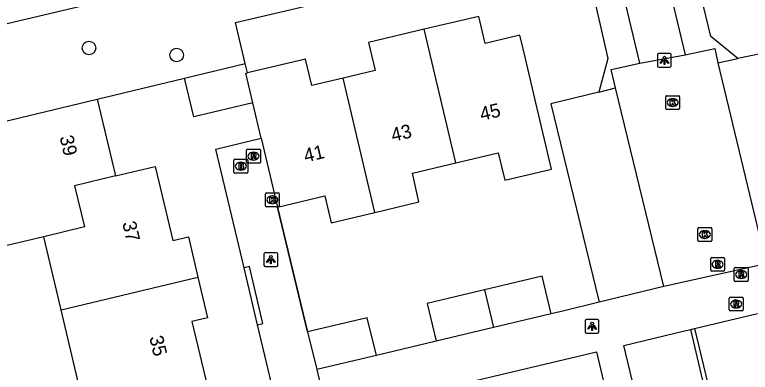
# Model space of a CAD drawing. Extents: x 158038 to 159242, y 380133 to 381214.
# Drawn here: x 158587.8 to 158641.1, y 380611.6 to 380637.5 of the extents above; entities that cross this region are included whole.
import ezdxf

# ---------------------------------------------------------------- set-up
doc = ezdxf.new("R2010")
doc.units = 0
for name, color, linetype in [('IMGEO_Boom', 7, 'Continuous'), ('IMGEO_Brandkraan', 7, 'Continuous'), ('IMGEO_Fietspad_open', 7, 'Continuous'), ('IMGEO_Groenvoorziening', 7, 'Continuous'), ('IMGEO_Haag', 7, 'Continuous'), ('IMGEO_Hek', 7, 'Continuous'), ('IMGEO_Kolk', 7, 'Continuous'), ('IMGEO_Lichtpunt', 7, 'Continuous'), ('IMGEO_Muur', 7, 'Continuous'), ('IMGEO_Pand', 7, 'Continuous'), ('IMGEO_Pand_nummerreeks', 7, 'Continuous'), ('IMGEO_Parkeervlak_open', 7, 'Continuous'), ('IMGEO_Rijbaan_lokaal_open', 7, 'Continuous'), ('IMGEO_Rioolput', 7, 'Continuous'), ('IMGEO_Voetpad_open', 7, 'Continuous')]:
    doc.layers.add(name, color=color, linetype=linetype)

msp = doc.modelspace()

# ---------------------------------------------------------------- linework, layer by layer
at = {"layer": 'IMGEO_Boom'}
for centre in [(158593.214, 380635.121), (158599.565, 380634.612)]:
    msp.add_circle(centre, 0.489, dxfattribs=at)
at = {"layer": 'IMGEO_Brandkraan'}
for p, q in [((158603.717, 380626.141), (158603.717, 380626.993)), ((158603.792, 380627.067), (158604.644, 380627.067)), ((158604.205, 380626.847), (158604.23, 380626.847)), ((158604.718, 380626.993), (158604.718, 380626.141)), ((158604.228, 380626.287), (158604.203, 380626.287)), ((158604.644, 380626.067), (158603.792, 380626.067))]:
    msp.add_line(p, q, dxfattribs=at)
for points in [[(158603.717, 380626.141), (158603.717, 380626.993)], [(158603.792, 380627.067), (158604.644, 380627.067)], [(158604.065, 380626.767), (158604.065, 380626.367), (158604.278, 380626.367)], [(158604.296, 380626.767), (158604.065, 380626.767)], [(158604.718, 380626.993), (158604.718, 380626.141)], [(158604.244, 380626.686), (158604.19, 380626.686), (158604.19, 380626.61)], [(158604.19, 380626.61), (158604.243, 380626.61)], [(158604.252, 380626.534), (158604.19, 380626.534), (158604.19, 380626.453)], [(158604.19, 380626.453), (158604.252, 380626.453)], [(158604.644, 380626.067), (158603.792, 380626.067)]]:
    msp.add_lwpolyline(points, dxfattribs=at)
for centre, radius, start, end in [((158603.794, 380626.991), 0.0765, 91.552, 178.448), ((158603.794, 380626.991), 0.0765, 91.552, 178.448), ((158604.3, 380626.622), 0.145, 59.4692, 91.5367), ((158604.325, 380626.669), 0.0922, 285.5137, 58.1501), ((158604.642, 380626.991), 0.0765, 1.552, 88.448), ((158604.642, 380626.991), 0.0765, 1.552, 88.448), ((158604.245, 380626.648), 0.0379, 267.8285, 90.9355), ((158604.253, 380626.493), 0.0404, 269.8759, 90.5077), ((158604.284, 380626.618), 0.251, 268.6676, 293.5347), ((158604.33, 380626.477), 0.105, 301.3115, 78.989), ((158603.794, 380626.143), 0.0765, 181.552, 268.448), ((158603.794, 380626.143), 0.0765, 181.552, 268.448), ((158604.642, 380626.143), 0.0765, 271.552, 358.448), ((158604.642, 380626.143), 0.0765, 271.552, 358.448)]:
    msp.add_arc(centre, radius, start, end, dxfattribs=at)
for centre, major_axis, ratio, start_param, end_param in [((158604.204, 380626.567), (-0.387, 0.002), 0.722429, 4.712389, 7.853982), ((158604.229, 380626.567), (-0.39, 0.002), 0.717154, 1.570796, 4.712389)]:
    msp.add_ellipse(centre, major_axis=major_axis, ratio=ratio, start_param=start_param, end_param=end_param, dxfattribs=at)
at = {"layer": 'IMGEO_Fietspad_open'}
for points in [[(158632.592, 380647.598), (158633.446, 380646.922), (158636.393, 380634.638)], [(158580.413, 380635.282), (158623.804, 380645.539)], [(158640.207, 380634.374), (158638.262, 380635.957), (158636.257, 380644.275), (158636.227, 380644.398)], [(158638.772, 380634.056), (158640.207, 380634.374)]]:
    msp.add_lwpolyline(points, dxfattribs=at)
at = {"layer": 'IMGEO_Groenvoorziening'}
for points in [[(158604.535, 380634.009), (158603.837, 380636.964), (158628.853, 380642.842)], [(158593.802, 380631.413), (158600.132, 380632.937)]]:
    msp.add_lwpolyline(points, dxfattribs=at)
at = {"layer": 'IMGEO_Haag'}
msp.add_lwpolyline([(158605.428, 380615.086), (158604.449, 380619.211)], dxfattribs=at)
at = {"layer": 'IMGEO_Hek'}
for points in [[(158640.207, 380634.374), (158638.262, 380635.957), (158636.257, 380644.275)], [(158628.933, 380642.507), (158630.8, 380634.354), (158630.155, 380631.932)], [(158646.891, 380620.567), (158643.384, 380635.009), (158640.207, 380634.374)], [(158630.155, 380631.932), (158626.679, 380631.073), (158630.162, 380616.722)], [(158609.046, 380614.568), (158606.883, 380623.594)], [(158630.162, 380616.722), (158627.647, 380616.095)], [(158618.353, 380613.893), (158614.031, 380612.869)]]:
    msp.add_lwpolyline(points, dxfattribs=at)
at = {"layer": 'IMGEO_Kolk'}
for p, q in [((158634.997, 380630.744), (158634.997, 380631.596)), ((158635.072, 380631.67), (158635.924, 380631.67)), ((158635.998, 380631.596), (158635.998, 380630.744)), ((158635.485, 380631.45), (158635.51, 380631.45)), ((158635.924, 380630.67), (158635.072, 380630.67)), ((158635.508, 380630.89), (158635.483, 380630.89)), ((158606.077, 380624.632), (158606.929, 380624.632)), ((158606.002, 380623.706), (158606.002, 380624.558)), ((158606.49, 380624.412), (158606.515, 380624.412)), ((158607.003, 380624.558), (158607.003, 380623.706)), ((158606.929, 380623.632), (158606.077, 380623.632)), ((158606.513, 380623.852), (158606.488, 380623.852)), ((158637.324, 380621.19), (158637.324, 380622.042)), ((158637.399, 380622.116), (158638.251, 380622.116)), ((158638.325, 380622.042), (158638.325, 380621.19)), ((158637.812, 380621.896), (158637.837, 380621.896)), ((158638.251, 380621.116), (158637.399, 380621.116)), ((158637.835, 380621.336), (158637.81, 380621.336))]:
    msp.add_line(p, q, dxfattribs=at)
for points in [[(158634.997, 380630.744), (158634.997, 380631.596)], [(158635.072, 380631.67), (158635.924, 380631.67)], [(158635.998, 380631.596), (158635.998, 380630.744)], [(158635.318, 380631.37), (158635.441, 380631.37), (158635.441, 380631.219), (158635.571, 380631.37), (158635.735, 380631.37), (158635.589, 380631.219), (158635.742, 380630.97), (158635.59, 380630.97), (158635.505, 380631.134), (158635.441, 380631.067), (158635.441, 380630.97), (158635.318, 380630.97), (158635.318, 380631.37)], [(158635.924, 380630.67), (158635.072, 380630.67)], [(158606.077, 380624.632), (158606.929, 380624.632)], [(158606.002, 380623.706), (158606.002, 380624.558)], [(158606.323, 380624.332), (158606.446, 380624.332), (158606.446, 380624.181), (158606.576, 380624.332), (158606.74, 380624.332), (158606.594, 380624.181), (158606.747, 380623.932), (158606.595, 380623.932), (158606.51, 380624.096), (158606.446, 380624.029), (158606.446, 380623.932), (158606.323, 380623.932), (158606.323, 380624.332)], [(158607.003, 380624.558), (158607.003, 380623.706)], [(158606.929, 380623.632), (158606.077, 380623.632)], [(158637.324, 380621.19), (158637.324, 380622.042)], [(158637.399, 380622.116), (158638.251, 380622.116)], [(158638.325, 380622.042), (158638.325, 380621.19)], [(158637.645, 380621.816), (158637.768, 380621.816), (158637.768, 380621.665), (158637.898, 380621.816), (158638.062, 380621.816), (158637.916, 380621.665), (158638.069, 380621.416), (158637.917, 380621.416), (158637.832, 380621.58), (158637.768, 380621.513), (158637.768, 380621.416), (158637.645, 380621.416), (158637.645, 380621.816)], [(158638.251, 380621.116), (158637.399, 380621.116)]]:
    msp.add_lwpolyline(points, dxfattribs=at)
for centre, start, end in [((158635.074, 380631.594), 91.552, 178.448), ((158635.074, 380631.594), 91.552, 178.448), ((158635.922, 380631.594), 1.552, 88.448), ((158635.922, 380631.594), 1.552, 88.448), ((158635.074, 380630.746), 181.552, 268.448), ((158635.074, 380630.746), 181.552, 268.448), ((158635.922, 380630.746), 271.552, 358.448), ((158635.922, 380630.746), 271.552, 358.448), ((158606.079, 380624.556), 91.552, 178.448), ((158606.079, 380624.556), 91.552, 178.448), ((158606.927, 380624.556), 1.552, 88.448), ((158606.927, 380624.556), 1.552, 88.448), ((158606.079, 380623.708), 181.552, 268.448), ((158606.079, 380623.708), 181.552, 268.448), ((158606.927, 380623.708), 271.552, 358.448), ((158606.927, 380623.708), 271.552, 358.448), ((158637.401, 380622.04), 91.552, 178.448), ((158637.401, 380622.04), 91.552, 178.448), ((158638.249, 380622.04), 1.552, 88.448), ((158638.249, 380622.04), 1.552, 88.448), ((158637.401, 380621.192), 181.552, 268.448), ((158637.401, 380621.192), 181.552, 268.448), ((158638.249, 380621.192), 271.552, 358.448), ((158638.249, 380621.192), 271.552, 358.448)]:
    msp.add_arc(centre, 0.0765, start, end, dxfattribs=at)
for centre, major_axis, ratio, start_param, end_param in [((158635.484, 380631.17), (-0.387, 0.002), 0.722429, 4.712389, 7.853982), ((158635.509, 380631.17), (-0.39, 0.002), 0.717154, 1.570796, 4.712389), ((158606.489, 380624.132), (-0.387, 0.002), 0.722429, 4.712389, 7.853982), ((158606.514, 380624.132), (-0.39, 0.002), 0.717154, 1.570796, 4.712389), ((158637.811, 380621.616), (-0.387, 0.002), 0.722429, 4.712389, 7.853982), ((158637.836, 380621.616), (-0.39, 0.002), 0.717154, 1.570796, 4.712389)]:
    msp.add_ellipse(centre, major_axis=major_axis, ratio=ratio, start_param=start_param, end_param=end_param, dxfattribs=at)
at = {"layer": 'IMGEO_Lichtpunt'}
for p, q in [((158635.302, 380634.72), (158634.494, 380634.72)), ((158635.302, 380634.72), (158634.494, 380634.72)), ((158634.4, 380634.625), (158634.4, 380633.818)), ((158634.4, 380634.625), (158634.4, 380633.818)), ((158635.396, 380633.818), (158635.396, 380634.625)), ((158635.396, 380633.818), (158635.396, 380634.625)), ((158634.494, 380633.724), (158635.302, 380633.724)), ((158634.494, 380633.724), (158635.302, 380633.724)), ((158605.894, 380620.209), (158605.894, 380619.402)), ((158605.894, 380620.209), (158605.894, 380619.402)), ((158606.796, 380620.304), (158605.988, 380620.304)), ((158606.796, 380620.304), (158605.988, 380620.304)), ((158606.89, 380619.402), (158606.89, 380620.209)), ((158606.89, 380619.402), (158606.89, 380620.209)), ((158605.988, 380619.308), (158606.796, 380619.308)), ((158605.988, 380619.308), (158606.796, 380619.308)), ((158629.159, 380615.381), (158629.159, 380614.574)), ((158629.159, 380615.381), (158629.159, 380614.574)), ((158630.061, 380615.476), (158629.253, 380615.476)), ((158630.061, 380615.476), (158629.253, 380615.476)), ((158630.155, 380614.574), (158630.155, 380615.381)), ((158630.155, 380614.574), (158630.155, 380615.381)), ((158629.253, 380614.48), (158630.061, 380614.48)), ((158629.253, 380614.48), (158630.061, 380614.48))]:
    msp.add_line(p, q, dxfattribs=at)
for points in [[(158634.774, 380634.289), (158634.813, 380634.261), (158634.625, 380633.999), (158634.587, 380634.026), (158634.774, 380634.289)], [(158634.876, 380634.241), (158634.923, 380634.241), (158634.923, 380633.919), (158634.876, 380633.919), (158634.876, 380634.241)], [(158634.986, 380634.261), (158635.024, 380634.288), (158635.211, 380634.026), (158635.172, 380633.998), (158634.986, 380634.261)], [(158606.268, 380619.873), (158606.307, 380619.845), (158606.119, 380619.583), (158606.081, 380619.61), (158606.268, 380619.873)], [(158606.37, 380619.825), (158606.417, 380619.825), (158606.417, 380619.503), (158606.37, 380619.503), (158606.37, 380619.825)], [(158606.48, 380619.845), (158606.518, 380619.872), (158606.705, 380619.61), (158606.666, 380619.582), (158606.48, 380619.845)], [(158629.533, 380615.045), (158629.572, 380615.017), (158629.384, 380614.755), (158629.346, 380614.782), (158629.533, 380615.045)], [(158629.745, 380615.017), (158629.783, 380615.044), (158629.97, 380614.782), (158629.931, 380614.754), (158629.745, 380615.017)], [(158629.635, 380614.997), (158629.682, 380614.997), (158629.682, 380614.675), (158629.635, 380614.675), (158629.635, 380614.997)]]:
    msp.add_lwpolyline(points, dxfattribs=at)
for centre in [(158634.899, 380634.423), (158606.393, 380620.007), (158629.658, 380615.179)]:
    msp.add_circle(centre, 0.0994, dxfattribs=at)
for centre, start, end in [((158634.494, 380634.625), 90, 180), ((158634.494, 380634.625), 90, 180), ((158635.302, 380634.625), 0, 90), ((158635.302, 380634.625), 0, 90), ((158634.494, 380633.818), 180, 270), ((158634.494, 380633.818), 180, 270), ((158635.302, 380633.818), 270, 0), ((158635.302, 380633.818), 270, 360), ((158605.988, 380620.209), 90, 180), ((158605.988, 380620.209), 90, 180), ((158606.796, 380620.209), 0, 90), ((158606.796, 380620.209), 0, 90), ((158605.988, 380619.402), 180, 270), ((158605.988, 380619.402), 180, 270), ((158606.796, 380619.402), 270, 0), ((158606.796, 380619.402), 270, 360), ((158629.253, 380615.381), 90, 180), ((158629.253, 380615.381), 90, 180), ((158630.061, 380615.381), 0, 90), ((158630.061, 380615.381), 0, 90), ((158629.253, 380614.574), 180, 270), ((158629.253, 380614.574), 180, 270), ((158630.061, 380614.574), 270, 0), ((158630.061, 380614.574), 270, 360)]:
    msp.add_arc(centre, 0.0946, start, end, dxfattribs=at)
at = {"layer": 'IMGEO_Muur'}
for points in [[(158633.055, 380609.076), (158637.877, 380610.236), (158636.804, 380614.741)], [(158636.804, 380614.741), (158637.085, 380614.819)], [(158637.085, 380614.819), (158638.238, 380610.014)]]:
    msp.add_lwpolyline(points, dxfattribs=at)
at = {"layer": 'IMGEO_Pand'}
for points in [[(158619.789, 380626.804), (158622.863, 380627.533), (158623.334, 380625.544), (158626.73, 380626.349), (158625.593, 380631.147), (158624.833, 380634.358), (158624.434, 380636.04), (158621.918, 380635.444), (158621.451, 380637.413), (158617.496, 380636.476)], [(158617.496, 380636.476), (158613.454, 380635.518), (158613.936, 380633.483), (158611.625, 380632.936)], [(158619.789, 380626.804), (158617.496, 380636.476)], [(158611.625, 380632.936), (158609.348, 380632.396), (158608.891, 380634.325), (158604.696, 380633.332)], [(158600.132, 380632.937), (158604.535, 380634.009)], [(158604.696, 380633.332), (158604.535, 380634.009)], [(158605.083, 380631.145), (158604.572, 380633.303), (158604.696, 380633.332)], [(158605.083, 380631.145), (158600.816, 380630.128), (158600.132, 380632.937)], [(158613.928, 380623.216), (158611.625, 380632.936)], [(158585.039, 380629.323), (158593.802, 380631.413)], [(158593.802, 380631.413), (158595.127, 380625.857)], [(158605.693, 380628.586), (158605.083, 380631.145)], [(158589.937, 380621.46), (158587.078, 380620.778), (158585.039, 380629.323)], [(158605.693, 380628.586), (158606.883, 380623.594)], [(158613.928, 380623.216), (158617.114, 380623.976), (158616.645, 380626.059), (158619.789, 380626.804)], [(158595.127, 380625.857), (158598.022, 380626.548), (158599.302, 380621.183), (158600.415, 380621.448), (158601.113, 380618.522)], [(158595.127, 380625.857), (158592.175, 380625.152), (158592.888, 380622.164), (158589.937, 380621.46)], [(158606.883, 380623.594), (158610.298, 380624.408), (158610.759, 380622.461), (158613.928, 380623.216)], [(158591.201, 380616.16), (158589.937, 380621.46)], [(158591.201, 380616.16), (158601.113, 380618.522)], [(158601.113, 380618.522), (158601.811, 380615.597), (158600.674, 380615.326), (158601.946, 380609.991), (158599.152, 380609.324)], [(158626.693, 380615.87), (158626.047, 380618.594), (158621.877, 380617.606)], [(158621.877, 380617.606), (158617.707, 380616.618), (158618.353, 380613.893)], [(158621.877, 380617.606), (158622.523, 380614.882)], [(158592.494, 380610.742), (158591.201, 380616.16)], [(158614.031, 380612.869), (158613.379, 380615.592), (158609.046, 380614.568)], [(158626.693, 380615.87), (158622.523, 380614.882)], [(158609.046, 380614.568), (158609.71, 380611.835)], [(158622.523, 380614.882), (158618.353, 380613.893)], [(158614.031, 380612.869), (158609.71, 380611.835)]]:
    msp.add_lwpolyline(points, dxfattribs=at)
at = {"layer": 'IMGEO_Parkeervlak_open'}
for points in [[(158646.891, 380620.567), (158643.384, 380635.009), (158640.207, 380634.374)], [(158630.155, 380631.932), (158626.679, 380631.073), (158630.162, 380616.722)]]:
    msp.add_lwpolyline(points, dxfattribs=at)
at = {"layer": 'IMGEO_Rijbaan_lokaal_open'}
for points in [[(158636.393, 380634.638), (158638.542, 380635.083), (158638.772, 380634.056)], [(158633.114, 380634.023), (158636.393, 380634.638)], [(158631.356, 380632.232), (158631.047, 380633.555), (158633.114, 380634.023)], [(158638.772, 380634.056), (158642.259, 380619.492)], [(158634.865, 380617.848), (158631.356, 380632.232)], [(158642.259, 380619.492), (158634.865, 380617.848)], [(158637.085, 380614.819), (158641.644, 380615.902)]]:
    msp.add_lwpolyline(points, dxfattribs=at)
at = {"layer": 'IMGEO_Rioolput'}
for p, q in [((158604.707, 380627.791), (158605.559, 380627.791)), ((158604.632, 380626.865), (158604.632, 380627.717)), ((158605.12, 380627.571), (158605.145, 380627.571)), ((158605.633, 380627.717), (158605.633, 380626.865)), ((158605.559, 380626.791), (158604.707, 380626.791)), ((158605.143, 380627.011), (158605.118, 380627.011)), ((158638.251, 380619.034), (158638.251, 380619.886)), ((158638.326, 380619.96), (158639.178, 380619.96)), ((158639.252, 380619.886), (158639.252, 380619.034)), ((158638.739, 380619.74), (158638.764, 380619.74)), ((158639.178, 380618.96), (158638.326, 380618.96)), ((158638.762, 380619.18), (158638.737, 380619.18)), ((158639.958, 380618.297), (158639.958, 380619.149)), ((158640.033, 380619.223), (158640.885, 380619.223)), ((158640.446, 380619.003), (158640.471, 380619.003)), ((158640.959, 380619.149), (158640.959, 380618.297)), ((158640.885, 380618.223), (158640.033, 380618.223)), ((158640.469, 380618.443), (158640.444, 380618.443)), ((158639.595, 380616.158), (158639.595, 380617.01)), ((158639.67, 380617.084), (158640.522, 380617.084)), ((158640.083, 380616.864), (158640.108, 380616.864)), ((158640.596, 380617.01), (158640.596, 380616.158)), ((158640.522, 380616.084), (158639.67, 380616.084)), ((158640.106, 380616.304), (158640.081, 380616.304))]:
    msp.add_line(p, q, dxfattribs=at)
for points in [[(158604.707, 380627.791), (158605.559, 380627.791)], [(158604.632, 380626.865), (158604.632, 380627.717)], [(158605.221, 380627.489), (158604.969, 380627.491), (158604.969, 380627.091)], [(158605.147, 380627.41), (158605.093, 380627.41), (158605.093, 380627.329)], [(158605.093, 380627.329), (158605.145, 380627.329)], [(158605.633, 380627.717), (158605.633, 380626.865)], [(158605.559, 380626.791), (158604.707, 380626.791)], [(158604.969, 380627.091), (158605.093, 380627.091), (158605.093, 380627.253), (158605.104, 380627.253)], [(158605.151, 380627.224), (158605.222, 380627.091), (158605.362, 380627.091), (158605.297, 380627.217)], [(158638.251, 380619.034), (158638.251, 380619.886)], [(158638.326, 380619.96), (158639.178, 380619.96)], [(158639.252, 380619.886), (158639.252, 380619.034)], [(158638.84, 380619.658), (158638.588, 380619.66), (158638.588, 380619.26)], [(158638.588, 380619.26), (158638.712, 380619.26), (158638.712, 380619.422), (158638.723, 380619.422)], [(158638.766, 380619.579), (158638.712, 380619.579), (158638.712, 380619.498)], [(158638.712, 380619.498), (158638.764, 380619.498)], [(158638.77, 380619.393), (158638.841, 380619.26), (158638.981, 380619.26), (158638.916, 380619.386)], [(158639.178, 380618.96), (158638.326, 380618.96)], [(158639.958, 380618.297), (158639.958, 380619.149)], [(158640.033, 380619.223), (158640.885, 380619.223)], [(158640.547, 380618.921), (158640.295, 380618.923), (158640.295, 380618.523)], [(158640.473, 380618.842), (158640.419, 380618.842), (158640.419, 380618.761)], [(158640.419, 380618.761), (158640.471, 380618.761)], [(158640.959, 380619.149), (158640.959, 380618.297)], [(158640.885, 380618.223), (158640.033, 380618.223)], [(158640.295, 380618.523), (158640.419, 380618.523), (158640.419, 380618.685), (158640.43, 380618.685)], [(158640.477, 380618.656), (158640.548, 380618.523), (158640.688, 380618.523), (158640.623, 380618.649)], [(158639.595, 380616.158), (158639.595, 380617.01)], [(158639.67, 380617.084), (158640.522, 380617.084)], [(158640.184, 380616.782), (158639.932, 380616.784), (158639.932, 380616.384)], [(158640.11, 380616.703), (158640.056, 380616.703), (158640.056, 380616.622)], [(158640.056, 380616.622), (158640.108, 380616.622)], [(158640.596, 380617.01), (158640.596, 380616.158)], [(158640.522, 380616.084), (158639.67, 380616.084)], [(158639.932, 380616.384), (158640.056, 380616.384), (158640.056, 380616.546), (158640.067, 380616.546)], [(158640.114, 380616.517), (158640.185, 380616.384), (158640.325, 380616.384), (158640.26, 380616.51)]]:
    msp.add_lwpolyline(points, dxfattribs=at)
for centre, radius, start, end in [((158604.709, 380627.715), 0.0765, 91.552, 178.448), ((158604.709, 380627.715), 0.0765, 91.552, 178.448), ((158605.557, 380627.715), 0.0765, 1.552, 88.448), ((158605.557, 380627.715), 0.0765, 1.552, 88.448), ((158605.129, 380627.518), 0.19, 274.7715, 282.9687), ((158605.153, 380627.314), 0.0964, 77.0061, 93.1865), ((158605.167, 380627.371), 0.0378, 276.6634, 79.6772), ((158605.22, 380627.379), 0.109, 350.3612, 89.416), ((158605.218, 380627.379), 0.112, 277.5842, 350.9817), ((158605.202, 380627.164), 0.108, 29.5134, 73.7905), ((158604.709, 380626.867), 0.0765, 181.552, 268.448), ((158604.709, 380626.867), 0.0765, 181.552, 268.448), ((158605.103, 380627.2), 0.0533, 26.0293, 88.6989), ((158605.557, 380626.867), 0.0765, 271.552, 358.448), ((158605.557, 380626.867), 0.0765, 271.552, 358.448), ((158638.328, 380619.884), 0.0765, 91.552, 178.448), ((158638.328, 380619.884), 0.0765, 91.552, 178.448), ((158639.176, 380619.884), 0.0765, 1.552, 88.448), ((158639.176, 380619.884), 0.0765, 1.552, 88.448), ((158638.722, 380619.369), 0.0533, 26.0293, 88.6989), ((158638.748, 380619.687), 0.19, 274.7715, 282.9687), ((158638.772, 380619.483), 0.0964, 77.0061, 93.1865), ((158638.786, 380619.54), 0.0378, 276.6634, 79.6772), ((158638.839, 380619.548), 0.109, 350.3612, 89.416), ((158638.837, 380619.548), 0.112, 277.5842, 350.9817), ((158638.821, 380619.333), 0.108, 29.5134, 73.7905), ((158638.328, 380619.036), 0.0765, 181.552, 268.448), ((158638.328, 380619.036), 0.0765, 181.552, 268.448), ((158639.176, 380619.036), 0.0765, 271.552, 358.448), ((158639.176, 380619.036), 0.0765, 271.552, 358.448), ((158640.035, 380619.147), 0.0765, 91.552, 178.448), ((158640.035, 380619.147), 0.0765, 91.552, 178.448), ((158640.455, 380618.95), 0.19, 274.7715, 282.9687), ((158640.479, 380618.746), 0.0964, 77.0061, 93.1865), ((158640.493, 380618.803), 0.0378, 276.6634, 79.6772), ((158640.546, 380618.811), 0.109, 350.3612, 89.416), ((158640.544, 380618.811), 0.112, 277.5842, 350.9817), ((158640.883, 380619.147), 0.0765, 1.552, 88.448), ((158640.883, 380619.147), 0.0765, 1.552, 88.448), ((158640.035, 380618.299), 0.0765, 181.552, 268.448), ((158640.035, 380618.299), 0.0765, 181.552, 268.448), ((158640.429, 380618.632), 0.0533, 26.0293, 88.6989), ((158640.528, 380618.596), 0.108, 29.5134, 73.7905), ((158640.883, 380618.299), 0.0765, 271.552, 358.448), ((158640.883, 380618.299), 0.0765, 271.552, 358.448), ((158639.672, 380617.008), 0.0765, 91.552, 178.448), ((158639.672, 380617.008), 0.0765, 91.552, 178.448), ((158640.092, 380616.811), 0.19, 274.7715, 282.9687), ((158640.116, 380616.607), 0.0964, 77.0061, 93.1865), ((158640.13, 380616.664), 0.0378, 276.6634, 79.6772), ((158640.183, 380616.672), 0.109, 350.3612, 89.416), ((158640.181, 380616.672), 0.112, 277.5842, 350.9817), ((158640.52, 380617.008), 0.0765, 1.552, 88.448), ((158640.52, 380617.008), 0.0765, 1.552, 88.448), ((158639.672, 380616.16), 0.0765, 181.552, 268.448), ((158639.672, 380616.16), 0.0765, 181.552, 268.448), ((158640.066, 380616.493), 0.0533, 26.0293, 88.6989), ((158640.165, 380616.457), 0.108, 29.5134, 73.7905), ((158640.52, 380616.16), 0.0765, 271.552, 358.448), ((158640.52, 380616.16), 0.0765, 271.552, 358.448)]:
    msp.add_arc(centre, radius, start, end, dxfattribs=at)
for centre, major_axis, ratio, start_param, end_param in [((158605.119, 380627.291), (-0.387, 0.002), 0.722429, 4.712389, 7.853982), ((158605.144, 380627.291), (-0.39, 0.002), 0.717154, 1.570796, 4.712389), ((158638.738, 380619.46), (-0.387, 0.002), 0.722429, 4.712389, 7.853982), ((158638.763, 380619.46), (-0.39, 0.002), 0.717154, 1.570796, 4.712389), ((158640.445, 380618.723), (-0.387, 0.002), 0.722429, 4.712389, 7.853982), ((158640.47, 380618.723), (-0.39, 0.002), 0.717154, 1.570796, 4.712389), ((158640.082, 380616.584), (-0.387, 0.002), 0.722429, 4.712389, 7.853982), ((158640.107, 380616.584), (-0.39, 0.002), 0.717154, 1.570796, 4.712389)]:
    msp.add_ellipse(centre, major_axis=major_axis, ratio=ratio, start_param=start_param, end_param=end_param, dxfattribs=at)
at = {"layer": 'IMGEO_Voetpad_open'}
for points in [[(158633.114, 380634.023), (158630.034, 380647.004)], [(158628.853, 380642.842), (158628.933, 380642.507), (158630.8, 380634.354), (158630.155, 380631.932)], [(158630.155, 380631.932), (158631.356, 380632.232)], [(158604.449, 380619.211), (158602.415, 380627.789), (158605.693, 380628.586)], [(158606.883, 380623.594), (158609.046, 380614.568)], [(158605.428, 380615.086), (158605.817, 380615.178), (158604.838, 380619.303), (158604.449, 380619.211)], [(158634.865, 380617.848), (158630.162, 380616.722)], [(158630.162, 380616.722), (158627.647, 380616.095), (158626.693, 380615.87)], [(158606.72, 380609.637), (158605.428, 380615.086)], [(158633.055, 380609.076), (158631.969, 380613.591), (158636.347, 380614.642), (158636.804, 380614.741)], [(158618.353, 380613.893), (158614.031, 380612.869)], [(158620.191, 380610.816), (158629.973, 380613.126), (158630.92, 380609.117)], [(158609.71, 380611.835), (158610.485, 380608.502)]]:
    msp.add_lwpolyline(points, dxfattribs=at)

# ---------------------------------------------------------------- texts
at = {"layer": 'IMGEO_Pand_nummerreeks'}
for s, rotation, p in [('45', 13.2879, (158621.659, 380629.841)), ('43', 13.2879, (158615.225, 380628.321)), ('39', 283.4134, (158591.083, 380628.677)), ('41', 13.2879, (158608.902, 380626.828)), ('37', 283.3331, (158595.62, 380622.456)), ('35', 283.3331, (158597.582, 380614.177))]:
    msp.add_text(s, height=1, rotation=rotation, dxfattribs=at).set_placement(p)

doc.saveas('drawing.dxf')
